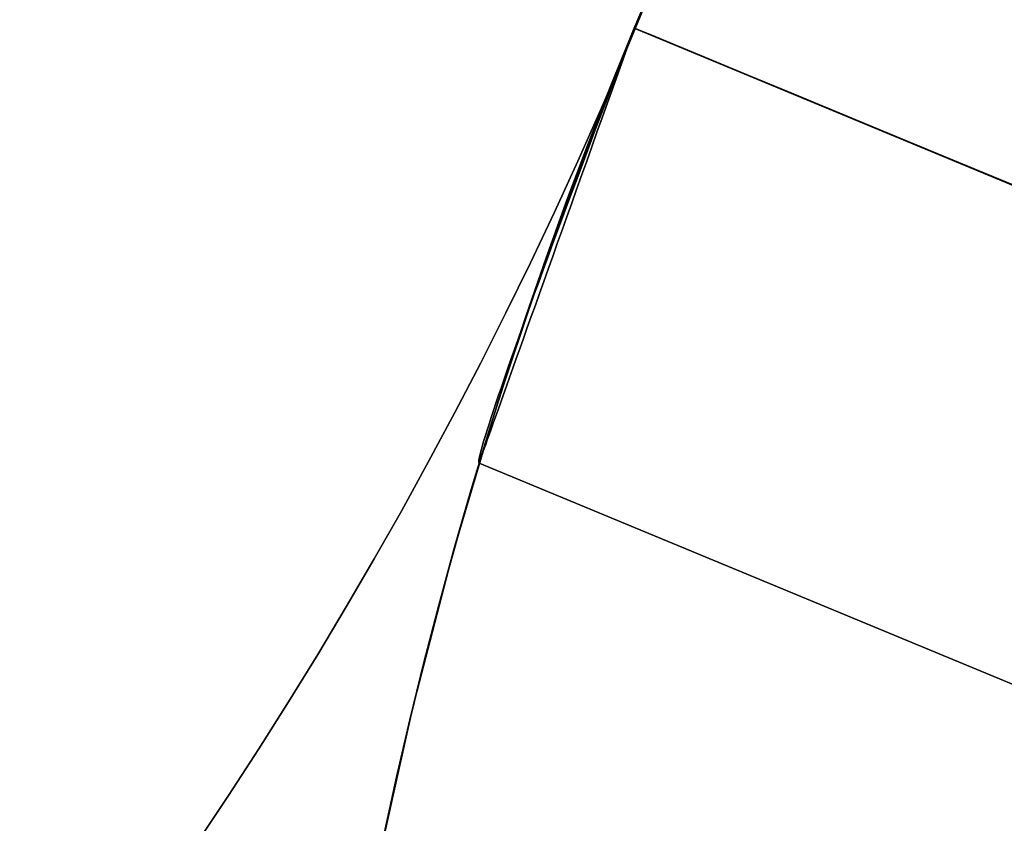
# Model space of a CAD drawing. Extents: x -3378 to 3007, y -425 to 173.
# Tile 349 of 396: x 2264.41 to 2267.62, y 18.75 to 21.36. Entities that reach past the tile are written whole.
import ezdxf

# ---------------------------------------------------------------- set-up
doc = ezdxf.new("R2010")
doc.units = 0
doc.layers.add('PREDEFINITO', color=7, linetype='CONTINUOUS')

msp = doc.modelspace()

# ---------------------------------------------------------------- linework, layer by layer
at = {"layer": 'PREDEFINITO'}
for p, q in [((2266.5114, 21.5724, 2295), (2266.3132, 21.094, 2295)), ((2266.5114, 21.5724, 1820.0006), (2266.3132, 21.094, 1820.0006)), ((2266.5114, 21.5724, 2057.5021), (2266.3132, 21.094, 2057.5021)), ((2266.5051, 21.558, 1345.0019), (2266.4102, 21.334, 1345)), ((2266.4882, 21.5188, 1845.9148), (2266.4102, 21.334, 1845.9173)), ((2266.4102, 21.334, 1829.9173), (2266.4882, 21.5188, 1829.9198)), ((2266.4882, 21.5188, 2269.9978), (2266.4102, 21.334, 2270.0004)), ((2266.4102, 21.334, 2254.0004), (2266.4882, 21.5188, 2254.0029)), ((2266.4882, 21.5188, 1421.8317), (2266.4102, 21.334, 1421.8342)), ((2266.4102, 21.334, 1405.8342), (2266.4882, 21.5188, 1405.8367)), ((2266.4315, 21.3819, 2283.5009), (2266.4102, 21.334, 2283.5)), ((2266.4102, 21.334, 2286.5), (2266.4315, 21.3819, 2286.4991)), ((2266.4102, 21.334, 2062.9585), (2266.4324, 21.3808, 2062.9576)), ((2266.4324, 21.3808, 2059.9593), (2266.4102, 21.334, 2059.9585)), ((2266.4102, 21.334, 1612.8754), (2266.4324, 21.3808, 1612.8762)), ((2266.4324, 21.3808, 1615.8746), (2266.4102, 21.334, 1615.8754)), ((2266.4102, 21.334, 1345), (2266.3189, 21.1085, 1345.0019)), ((2266.4102, 21.334, 1845.9173), (2266.3347, 21.1482, 1845.9148)), ((2266.3347, 21.1482, 1829.9198), (2266.4102, 21.334, 1829.9173)), ((2266.4102, 21.334, 2270.0004), (2266.3347, 21.1482, 2269.9978)), ((2266.3347, 21.1482, 2254.0029), (2266.4102, 21.334, 2254.0004)), ((2266.4102, 21.334, 1421.8342), (2266.3347, 21.1482, 1421.8317)), ((2266.3347, 21.1482, 1405.8367), (2266.4102, 21.334, 1405.8342)), ((2266.3914, 21.2851, 2062.9575), (2266.4102, 21.334, 2062.9585)), ((2266.4102, 21.334, 2059.9585), (2266.3914, 21.2851, 2059.9594)), ((2266.3914, 21.2851, 1612.8763), (2266.4102, 21.334, 1612.8754)), ((2266.4102, 21.334, 1615.8754), (2266.3914, 21.2851, 1615.8745)), ((2266.4102, 21.334, 2283.5), (2266.3928, 21.2852, 2283.5008)), ((2266.3928, 21.2852, 2286.4992), (2266.4102, 21.334, 2286.5)), ((2266.4102, 21.334, 2283.5), (2266.4102, 21.334, 2283.5)), ((2266.4102, 21.334, 2286.5), (2266.4102, 21.334, 2286.5)), ((2266.4102, 21.334, 2062.9585), (2266.4102, 21.334, 2062.9585)), ((2266.4102, 21.334, 2059.9585), (2266.4102, 21.334, 2059.9585)), ((2266.4102, 21.334, 1612.8754), (2266.4102, 21.334, 1612.8754)), ((2266.4102, 21.334, 1615.8754), (2266.4102, 21.334, 1615.8754)), ((2266.4102, 21.334, 2295), (2266.4102, 21.334, 2286.5)), ((2266.4102, 21.334, 2283.5), (2266.4102, 21.334, 2270.0004)), ((2266.4102, 21.334, 2254.0004), (2266.4102, 21.334, 2062.9585)), ((2266.4102, 21.334, 2059.9585), (2266.4102, 21.334, 1845.9173)), ((2266.4102, 21.334, 1829.9173), (2266.4102, 21.334, 1820.0006)), ((2266.4102, 21.334, 1820.0006), (2266.4102, 21.334, 1615.8754)), ((2266.4102, 21.334, 1612.8754), (2266.4102, 21.334, 1421.8342)), ((2266.4102, 21.334, 1405.8342), (2266.4102, 21.334, 1345)), ((2298.746, 7.9401, 2286.5), (2266.4102, 21.334, 2286.5)), ((2298.746, 7.9401, 2283.5), (2266.4102, 21.334, 2283.5)), ((2266.4102, 21.334, 2062.9585), (2298.746, 7.9401, 2062.9585)), ((2266.4102, 21.334, 2059.9585), (2298.746, 7.9401, 2059.9585)), ((2266.4102, 21.334, 1612.8754), (2298.746, 7.9401, 1612.8754)), ((2266.4102, 21.334, 1615.8754), (2298.746, 7.9401, 1615.8754)), ((2266.4102, 21.334, 1829.9173), (2281.6542, 15.0197, 1829.9173)), ((2266.4102, 21.334, 1845.9173), (2281.6542, 15.0197, 1845.9173)), ((2266.4102, 21.334, 2254.0004), (2281.6542, 15.0197, 2254.0004)), ((2266.4102, 21.334, 2270.0004), (2281.6542, 15.0197, 2270.0004)), ((2266.4102, 21.334, 1405.8342), (2281.6542, 15.0197, 1405.8342)), ((2266.4102, 21.334, 1421.8342), (2281.6542, 15.0197, 1421.8342)), ((2266.3727, 21.2363, 2062.9548), (2266.3914, 21.2851, 2062.9575)), ((2266.3914, 21.2851, 2059.9594), (2266.3727, 21.2363, 2059.9621)), ((2266.3727, 21.2363, 1612.8791), (2266.3914, 21.2851, 1612.8763)), ((2266.3914, 21.2851, 1615.8745), (2266.3727, 21.2363, 1615.8717)), ((2266.3928, 21.2852, 2283.5008), (2266.3754, 21.2365, 2283.5035)), ((2266.3754, 21.2365, 2286.4966), (2266.3928, 21.2852, 2286.4992)), ((2266.354, 21.1875, 2062.9502), (2266.3727, 21.2363, 2062.9548)), ((2266.3727, 21.2363, 2059.9621), (2266.354, 21.1875, 2059.9667)), ((2266.354, 21.1875, 1612.8836), (2266.3727, 21.2363, 1612.8791)), ((2266.3727, 21.2363, 1615.8717), (2266.354, 21.1875, 1615.8672)), ((2266.3754, 21.2365, 2283.5035), (2266.3581, 21.1878, 2283.5079)), ((2266.3581, 21.1878, 2286.4921), (2266.3754, 21.2365, 2286.4966)), ((2266.3581, 21.1878, 2283.5079), (2266.3408, 21.1394, 2283.514)), ((2266.3408, 21.1394, 2286.486), (2266.3581, 21.1878, 2286.4921)), ((2266.3355, 21.139, 2062.9438), (2266.354, 21.1875, 2062.9502)), ((2266.354, 21.1875, 2059.9667), (2266.3355, 21.139, 2059.9731)), ((2266.3355, 21.139, 1612.89), (2266.354, 21.1875, 1612.8836)), ((2266.354, 21.1875, 1615.8672), (2266.3355, 21.139, 1615.8608)), ((2266.3347, 21.1482, 1845.9148), (2266.2618, 20.9617, 1845.9073)), ((2266.2618, 20.9617, 1829.9273), (2266.3347, 21.1482, 1829.9198)), ((2266.3347, 21.1482, 2269.9978), (2266.2618, 20.9617, 2269.9903)), ((2266.2618, 20.9617, 2254.0104), (2266.3347, 21.1482, 2254.0029)), ((2266.3347, 21.1482, 1421.8317), (2266.2618, 20.9617, 1421.8242)), ((2266.2618, 20.9617, 1405.8442), (2266.3347, 21.1482, 1405.8367)), ((2266.3171, 21.0906, 2062.9357), (2266.3355, 21.139, 2062.9438)), ((2266.3355, 21.139, 2059.9731), (2266.3171, 21.0906, 2059.9813)), ((2266.3171, 21.0906, 1612.8982), (2266.3355, 21.139, 1612.89)), ((2266.3355, 21.139, 1615.8608), (2266.3171, 21.0906, 1615.8526)), ((2266.3408, 21.1394, 2283.514), (2266.3236, 21.0911, 2283.522)), ((2266.3236, 21.0911, 2286.478), (2266.3408, 21.1394, 2286.486)), ((2266.3132, 21.094, 2295), (2266.1317, 20.609, 2295)), ((2266.3132, 21.094, 1820.0006), (2266.1317, 20.609, 1820.0006)), ((2266.3132, 21.094, 2057.5021), (2266.1317, 20.609, 2057.5021)), ((2266.3189, 21.1085, 1345.0019), (2266.2313, 20.8816, 1345.0079)), ((2266.2988, 21.0425, 2062.9257), (2266.3171, 21.0906, 2062.9357)), ((2266.3171, 21.0906, 2059.9813), (2266.2988, 21.0425, 2059.9913)), ((2266.2988, 21.0425, 1612.9082), (2266.3171, 21.0906, 1612.8982)), ((2266.3171, 21.0906, 1615.8526), (2266.2988, 21.0425, 1615.8426)), ((2266.3236, 21.0911, 2283.522), (2266.3065, 21.0432, 2283.5317)), ((2266.3065, 21.0432, 2286.4683), (2266.3236, 21.0911, 2286.478)), ((2266.2807, 20.9948, 2062.9139), (2266.2988, 21.0425, 2062.9257)), ((2266.2988, 21.0425, 2059.9913), (2266.2807, 20.9948, 2060.0031)), ((2266.2807, 20.9948, 1612.92), (2266.2988, 21.0425, 1612.9082)), ((2266.2988, 21.0425, 1615.8426), (2266.2807, 20.9948, 1615.8308)), ((2266.3065, 21.0432, 2283.5317), (2266.2895, 20.9956, 2283.5432)), ((2266.2895, 20.9956, 2286.4568), (2266.3065, 21.0432, 2286.4683)), ((2266.2895, 20.9956, 2283.5432), (2266.2727, 20.9484, 2283.5564)), ((2266.2727, 20.9484, 2286.4436), (2266.2895, 20.9956, 2286.4568)), ((2266.2629, 20.9475, 2062.9003), (2266.2807, 20.9948, 2062.9139)), ((2266.2807, 20.9948, 2060.0031), (2266.2629, 20.9475, 2060.0166)), ((2266.2629, 20.9475, 1612.9335), (2266.2807, 20.9948, 1612.92)), ((2266.2807, 20.9948, 1615.8308), (2266.2629, 20.9475, 1615.8173)), ((2266.2618, 20.9617, 1845.9073), (2266.1916, 20.7747, 1845.8947)), ((2266.1916, 20.7747, 1829.9398), (2266.2618, 20.9617, 1829.9273)), ((2266.2618, 20.9617, 2269.9903), (2266.1916, 20.7747, 2269.9778)), ((2266.1916, 20.7747, 2254.0229), (2266.2618, 20.9617, 2254.0104)), ((2266.2618, 20.9617, 1421.8242), (2266.1916, 20.7747, 1421.8117)), ((2266.1916, 20.7747, 1405.8568), (2266.2618, 20.9617, 1405.8442)), ((2266.2452, 20.9006, 2062.885), (2266.2629, 20.9475, 2062.9003)), ((2266.2629, 20.9475, 2060.0166), (2266.2452, 20.9006, 2060.0319)), ((2266.2452, 20.9006, 1612.9488), (2266.2629, 20.9475, 1612.9335)), ((2266.2629, 20.9475, 1615.8173), (2266.2452, 20.9006, 1615.8019)), ((2266.2727, 20.9484, 2283.5564), (2266.256, 20.9016, 2283.5714)), ((2266.256, 20.9016, 2286.4286), (2266.2727, 20.9484, 2286.4436)), ((2266.2278, 20.8542, 2062.868), (2266.2452, 20.9006, 2062.885)), ((2266.2452, 20.9006, 2060.0319), (2266.2278, 20.8542, 2060.049)), ((2266.2278, 20.8542, 1612.9659), (2266.2452, 20.9006, 1612.9488)), ((2266.2452, 20.9006, 1615.8019), (2266.2278, 20.8542, 1615.7849)), ((2266.256, 20.9016, 2283.5714), (2266.2395, 20.8554, 2283.588)), ((2266.2395, 20.8554, 2286.412), (2266.256, 20.9016, 2286.4286)), ((2266.2313, 20.8816, 1345.0079), (2266.1475, 20.6535, 1345.0177)), ((2266.2107, 20.8084, 2062.8492), (2266.2278, 20.8542, 2062.868)), ((2266.2278, 20.8542, 2060.049), (2266.2107, 20.8084, 2060.0677)), ((2266.2107, 20.8084, 1612.9847), (2266.2278, 20.8542, 1612.9659)), ((2266.2278, 20.8542, 1615.7849), (2266.2107, 20.8084, 1615.7661)), ((2266.2395, 20.8554, 2283.588), (2266.2232, 20.8098, 2283.6063)), ((2266.2232, 20.8098, 2286.3937), (2266.2395, 20.8554, 2286.412)), ((2266.1938, 20.7632, 2062.8287), (2266.2107, 20.8084, 2062.8492)), ((2266.2107, 20.8084, 2060.0677), (2266.1938, 20.7632, 2060.0882)), ((2266.1938, 20.7632, 1613.0051), (2266.2107, 20.8084, 1612.9847)), ((2266.2107, 20.8084, 1615.7661), (2266.1938, 20.7632, 1615.7457)), ((2266.2232, 20.8098, 2283.6063), (2266.2072, 20.7647, 2283.6263)), ((2266.2072, 20.7647, 2286.3737), (2266.2232, 20.8098, 2286.3937)), ((2266.1916, 20.7747, 1845.8947), (2266.124, 20.5872, 1845.8772)), ((2266.124, 20.5872, 1829.9573), (2266.1916, 20.7747, 1829.9398)), ((2266.1916, 20.7747, 2269.9778), (2266.124, 20.5872, 2269.9603)), ((2266.124, 20.5872, 2254.0404), (2266.1916, 20.7747, 2254.0229)), ((2266.1916, 20.7747, 1421.8117), (2266.124, 20.5872, 1421.7942)), ((2266.124, 20.5872, 1405.8743), (2266.1916, 20.7747, 1405.8568)), ((2266.1773, 20.7187, 2062.8066), (2266.1938, 20.7632, 2062.8287)), ((2266.1938, 20.7632, 2060.0882), (2266.1773, 20.7187, 2060.1103)), ((2266.1773, 20.7187, 1613.0272), (2266.1938, 20.7632, 1613.0051)), ((2266.1938, 20.7632, 1615.7457), (2266.1773, 20.7187, 1615.7236)), ((2266.2072, 20.7647, 2283.6263), (2266.1913, 20.7204, 2283.648)), ((2266.1913, 20.7204, 2286.352), (2266.2072, 20.7647, 2286.3737)), ((2266.161, 20.6749, 2062.7829), (2266.1773, 20.7187, 2062.8066)), ((2266.1773, 20.7187, 2060.1103), (2266.161, 20.6749, 2060.1341)), ((2266.1611, 20.6749, 1613.051), (2266.1773, 20.7187, 1613.0272)), ((2266.1773, 20.7187, 1615.7236), (2266.1611, 20.6749, 1615.6998)), ((2266.1913, 20.7204, 2283.648), (2266.1758, 20.6768, 2283.6712)), ((2266.1758, 20.6768, 2286.3288), (2266.1913, 20.7204, 2286.352)), ((2266.1452, 20.632, 2062.7575), (2266.161, 20.6749, 2062.7829)), ((2266.161, 20.6749, 2060.1341), (2266.1452, 20.632, 2060.1595)), ((2266.1452, 20.632, 1613.0764), (2266.1611, 20.6749, 1613.051)), ((2266.1611, 20.6749, 1615.6998), (2266.1452, 20.632, 1615.6744)), ((2266.1758, 20.6768, 2283.6712), (2266.1605, 20.6339, 2283.696)), ((2266.1605, 20.6339, 2286.304), (2266.1758, 20.6768, 2286.3288)), ((2266.1475, 20.6535, 1345.0177), (2266.0675, 20.4242, 1345.0315)), ((2266.1297, 20.5898, 2062.7305), (2266.1452, 20.632, 2062.7575)), ((2266.1452, 20.632, 2060.1595), (2266.1297, 20.5898, 2060.1864)), ((2266.1297, 20.5898, 1613.1033), (2266.1452, 20.632, 1613.0764)), ((2266.1452, 20.632, 1615.6744), (2266.1297, 20.5898, 1615.6474)), ((2266.1605, 20.6339, 2283.696), (2266.1455, 20.5919, 2283.7224)), ((2266.1455, 20.5919, 2286.2776), (2266.1605, 20.6339, 2286.304)), ((2266.1317, 20.609, 2295), (2265.967, 20.1181, 2295)), ((2266.1317, 20.609, 1820.0006), (2265.967, 20.1181, 1820.0006)), ((2266.1317, 20.609, 2057.5021), (2265.967, 20.1181, 2057.5021)), ((2266.124, 20.5872, 1845.8772), (2266.059, 20.3992, 1845.8548)), ((2266.059, 20.3992, 1829.9798), (2266.124, 20.5872, 1829.9573)), ((2266.124, 20.5872, 2269.9603), (2266.059, 20.3992, 2269.9379)), ((2266.059, 20.3992, 2254.0628), (2266.124, 20.5872, 2254.0404)), ((2266.124, 20.5872, 1421.7942), (2266.059, 20.3992, 1421.7717)), ((2266.059, 20.3992, 1405.8967), (2266.124, 20.5872, 1405.8743)), ((2266.1145, 20.5486, 2062.702), (2266.1297, 20.5898, 2062.7305)), ((2266.1297, 20.5898, 2060.1864), (2266.1145, 20.5486, 2060.2149)), ((2266.1145, 20.5486, 1613.1319), (2266.1297, 20.5898, 1613.1033)), ((2266.1297, 20.5898, 1615.6474), (2266.1145, 20.5486, 1615.6189)), ((2266.1455, 20.5919, 2283.7224), (2266.1309, 20.5508, 2283.7503)), ((2266.1309, 20.5508, 2286.2497), (2266.1455, 20.5919, 2286.2776)), ((2266.0998, 20.5082, 2062.672), (2266.1145, 20.5486, 2062.702)), ((2266.1145, 20.5486, 2060.2149), (2266.0998, 20.5082, 2060.245)), ((2266.0998, 20.5082, 1613.1619), (2266.1145, 20.5486, 1613.1319)), ((2266.1145, 20.5486, 1615.6189), (2266.0998, 20.5082, 1615.5889)), ((2266.1309, 20.5508, 2283.7503), (2266.1165, 20.5106, 2283.7798)), ((2266.1165, 20.5106, 2286.2202), (2266.1309, 20.5508, 2286.2497)), ((2266.0855, 20.4689, 2062.6405), (2266.0998, 20.5082, 2062.672)), ((2266.0998, 20.5082, 2060.245), (2266.0855, 20.4689, 2060.2765)), ((2266.0855, 20.4689, 1613.1934), (2266.0998, 20.5082, 1613.1619)), ((2266.0998, 20.5082, 1615.5889), (2266.0855, 20.4689, 1615.5574)), ((2266.1165, 20.5106, 2283.7798), (2266.1025, 20.4714, 2283.8106)), ((2266.1025, 20.4714, 2286.1894), (2266.1165, 20.5106, 2286.2202)), ((2266.0716, 20.4306, 2062.6075), (2266.0855, 20.4689, 2062.6405)), ((2266.0855, 20.4689, 2060.2765), (2266.0716, 20.4306, 2060.3094)), ((2266.0716, 20.4306, 1613.2263), (2266.0855, 20.4689, 1613.1934)), ((2266.0855, 20.4689, 1615.5574), (2266.0716, 20.4306, 1615.5244)), ((2266.1025, 20.4714, 2283.8106), (2266.0889, 20.4332, 2283.8429)), ((2266.0889, 20.4332, 2286.1571), (2266.1025, 20.4714, 2286.1894)), ((2266.0675, 20.4242, 1345.0315), (2265.9912, 20.1939, 1345.0492)), ((2266.0582, 20.3934, 2062.5732), (2266.0716, 20.4306, 2062.6075)), ((2266.0716, 20.4306, 2060.3094), (2266.0582, 20.3934, 2060.3438)), ((2266.0582, 20.3934, 1613.2607), (2266.0716, 20.4306, 1613.2263)), ((2266.0716, 20.4306, 1615.5244), (2266.0582, 20.3934, 1615.4901)), ((2266.0889, 20.4332, 2283.8429), (2266.0757, 20.3961, 2283.8766)), ((2266.0757, 20.3961, 2286.1234), (2266.0889, 20.4332, 2286.1571)), ((2266.059, 20.3992, 1845.8548), (2265.9967, 20.211, 1845.8274)), ((2265.9967, 20.211, 1830.0072), (2266.059, 20.3992, 1829.9798)), ((2266.059, 20.3992, 2269.9379), (2265.9967, 20.211, 2269.9105)), ((2265.9967, 20.211, 2254.0902), (2266.059, 20.3992, 2254.0628)), ((2266.059, 20.3992, 1421.7717), (2265.9967, 20.211, 1421.7443)), ((2265.9967, 20.211, 1405.9241), (2266.059, 20.3992, 1405.8967)), ((2266.0453, 20.3573, 2062.5375), (2266.0582, 20.3934, 2062.5732)), ((2266.0582, 20.3934, 2060.3438), (2266.0453, 20.3573, 2060.3795)), ((2266.0453, 20.3573, 1613.2964), (2266.0582, 20.3934, 1613.2607)), ((2266.0582, 20.3934, 1615.4901), (2266.0453, 20.3573, 1615.4544)), ((2266.0757, 20.3961, 2283.8766), (2266.0628, 20.3601, 2283.9116)), ((2266.0628, 20.3601, 2286.0884), (2266.0757, 20.3961, 2286.1234)), ((2266.0328, 20.3224, 2062.5005), (2266.0453, 20.3573, 2062.5375)), ((2266.0453, 20.3573, 2060.3795), (2266.0328, 20.3224, 2060.4165)), ((2266.0328, 20.3224, 1613.3334), (2266.0453, 20.3573, 1613.2964)), ((2266.0453, 20.3573, 1615.4544), (2266.0328, 20.3224, 1615.4174)), ((2266.0628, 20.3601, 2283.9116), (2266.0504, 20.3252, 2283.9479)), ((2266.0504, 20.3252, 2286.0521), (2266.0628, 20.3601, 2286.0884)), ((2266.0209, 20.2887, 2062.4622), (2266.0328, 20.3224, 2062.5005)), ((2266.0328, 20.3224, 2060.4165), (2266.0209, 20.2887, 2060.4548)), ((2266.0209, 20.2887, 1613.3717), (2266.0328, 20.3224, 1613.3334)), ((2266.0328, 20.3224, 1615.4174), (2266.0209, 20.2887, 1615.3791)), ((2266.0504, 20.3252, 2283.9479), (2266.0384, 20.2916, 2283.9854)), ((2266.0384, 20.2916, 2286.0146), (2266.0504, 20.3252, 2286.0521)), ((2266.0384, 20.2916, 2283.9854), (2266.0269, 20.2592, 2284.0242)), ((2266.0269, 20.2592, 2285.9758), (2266.0384, 20.2916, 2286.0146)), ((2266.0095, 20.2563, 2062.4227), (2266.0209, 20.2887, 2062.4622)), ((2266.0209, 20.2887, 2060.4548), (2266.0095, 20.2563, 2060.4943)), ((2266.0095, 20.2563, 1613.4112), (2266.0209, 20.2887, 1613.3717)), ((2266.0209, 20.2887, 1615.3791), (2266.0095, 20.2563, 1615.3396)), ((2266.0269, 20.2592, 2284.0242), (2266.0158, 20.2281, 2284.0641)), ((2266.0158, 20.2281, 2285.9359), (2266.0269, 20.2592, 2285.9758)), ((2265.9986, 20.2251, 2062.382), (2266.0095, 20.2563, 2062.4227)), ((2266.0095, 20.2563, 2060.4943), (2265.9986, 20.2251, 2060.535)), ((2265.9986, 20.2251, 1613.4519), (2266.0095, 20.2563, 1613.4112)), ((2266.0095, 20.2563, 1615.3396), (2265.9986, 20.2251, 1615.2989)), ((2266.0158, 20.2281, 2284.0641), (2266.0051, 20.1983, 2284.1052)), ((2266.0051, 20.1983, 2285.8948), (2266.0158, 20.2281, 2285.9359)), ((2265.9967, 20.211, 1845.8274), (2265.9371, 20.0224, 1845.7951)), ((2265.9371, 20.0224, 1830.0395), (2265.9967, 20.211, 1830.0072)), ((2265.9967, 20.211, 2269.9105), (2265.9371, 20.0224, 2269.8782)), ((2265.9371, 20.0224, 2254.1225), (2265.9967, 20.211, 2254.0902)), ((2265.9967, 20.211, 1421.7443), (2265.9371, 20.0224, 1421.712)), ((2265.9371, 20.0224, 1405.9564), (2265.9967, 20.211, 1405.9241)), ((2265.9784, 20.1669, 2062.2973), (2265.9882, 20.1953, 2062.3402)), ((2265.9882, 20.1953, 2060.5768), (2265.9784, 20.1669, 2060.6197)), ((2265.9784, 20.1669, 1613.5366), (2265.9882, 20.1953, 1613.4937)), ((2265.9882, 20.1953, 1615.2571), (2265.9784, 20.1669, 1615.2142)), ((2265.9882, 20.1953, 2062.3402), (2265.9986, 20.2251, 2062.382)), ((2265.9986, 20.2251, 2060.535), (2265.9882, 20.1953, 2060.5768)), ((2265.9882, 20.1953, 1613.4937), (2265.9986, 20.2251, 1613.4519)), ((2265.9986, 20.2251, 1615.2989), (2265.9882, 20.1953, 1615.2571)), ((2266.0051, 20.1983, 2284.1052), (2265.995, 20.1699, 2284.1473)), ((2265.995, 20.1699, 2285.8527), (2266.0051, 20.1983, 2285.8948)), ((2265.9912, 20.1939, 1345.0492), (2265.9188, 19.9626, 1345.0708)), ((2265.9692, 20.1398, 2062.2534), (2265.9784, 20.1669, 2062.2973)), ((2265.9784, 20.1669, 2060.6197), (2265.9692, 20.1398, 2060.6636)), ((2265.9692, 20.1398, 1613.5805), (2265.9784, 20.1669, 1613.5366)), ((2265.9784, 20.1669, 1615.2142), (2265.9692, 20.1398, 1615.1703)), ((2265.995, 20.1699, 2284.1473), (2265.9854, 20.1428, 2284.1904)), ((2265.9854, 20.1428, 2285.8096), (2265.995, 20.1699, 2285.8527)), ((2265.9605, 20.1142, 2062.2085), (2265.9692, 20.1398, 2062.2534)), ((2265.9692, 20.1398, 2060.6636), (2265.9605, 20.1142, 2060.7084)), ((2265.9605, 20.1142, 1613.6254), (2265.9692, 20.1398, 1613.5805)), ((2265.9692, 20.1398, 1615.1703), (2265.9605, 20.1142, 1615.1254)), ((2265.9854, 20.1428, 2284.1904), (2265.9762, 20.1172, 2284.2345)), ((2265.9762, 20.1172, 2285.7655), (2265.9854, 20.1428, 2285.8096)), ((2265.967, 20.1181, 2295), (2265.8193, 19.6217, 2295)), ((2265.967, 20.1181, 1820.0006), (2265.8193, 19.6217, 1820.0006)), ((2265.967, 20.1181, 2057.5021), (2265.8193, 19.6217, 2057.5021)), ((2265.9524, 20.0901, 2062.1627), (2265.9605, 20.1142, 2062.2085)), ((2265.9605, 20.1142, 2060.7084), (2265.9524, 20.0901, 2060.7542)), ((2265.9524, 20.0901, 1613.6712), (2265.9605, 20.1142, 1613.6254)), ((2265.9605, 20.1142, 1615.1254), (2265.9524, 20.0901, 1615.0796)), ((2265.9762, 20.1172, 2284.2345), (2265.9676, 20.093, 2284.2796)), ((2265.9676, 20.093, 2285.7204), (2265.9762, 20.1172, 2285.7655)), ((2265.9381, 20.0464, 2062.0686), (2265.945, 20.0675, 2062.1161)), ((2265.945, 20.0675, 2060.8009), (2265.9381, 20.0464, 2060.8483)), ((2265.9381, 20.0464, 1613.7653), (2265.945, 20.0675, 1613.7178)), ((2265.945, 20.0675, 1615.033), (2265.9381, 20.0464, 1614.9855)), ((2265.945, 20.0675, 2062.1161), (2265.9524, 20.0901, 2062.1627)), ((2265.9524, 20.0901, 2060.7542), (2265.945, 20.0675, 2060.8009)), ((2265.945, 20.0675, 1613.7178), (2265.9524, 20.0901, 1613.6712)), ((2265.9524, 20.0901, 1615.0796), (2265.945, 20.0675, 1615.033)), ((2265.9595, 20.0703, 2284.3254), (2265.9519, 20.0491, 2284.3721)), ((2265.9519, 20.0491, 2285.6279), (2265.9595, 20.0703, 2285.6746)), ((2265.9676, 20.093, 2284.2796), (2265.9595, 20.0703, 2284.3254)), ((2265.9595, 20.0703, 2285.6746), (2265.9676, 20.093, 2285.7204)), ((2265.9319, 20.0268, 2062.0204), (2265.9381, 20.0464, 2062.0686)), ((2265.9381, 20.0464, 2060.8483), (2265.9319, 20.0268, 2060.8965)), ((2265.9319, 20.0268, 1613.8134), (2265.9381, 20.0464, 1613.7653)), ((2265.9381, 20.0464, 1614.9855), (2265.9319, 20.0268, 1614.9373)), ((2265.9519, 20.0491, 2284.3721), (2265.9449, 20.0295, 2284.4196)), ((2265.9449, 20.0295, 2285.5804), (2265.9519, 20.0491, 2285.6279)), ((2265.9371, 20.0224, 1845.7951), (2265.8801, 19.8338, 1845.7579)), ((2265.8801, 19.8338, 1830.0767), (2265.9371, 20.0224, 1830.0395)), ((2265.9371, 20.0224, 2269.8782), (2265.8801, 19.8338, 2269.841)), ((2265.8801, 19.8338, 2254.1597), (2265.9371, 20.0224, 2254.1225)), ((2265.9371, 20.0224, 1421.712), (2265.8801, 19.8338, 1421.6748)), ((2265.8801, 19.8338, 1405.9936), (2265.9371, 20.0224, 1405.9564)), ((2265.9213, 19.9924, 2061.922), (2265.9263, 20.0088, 2061.9715)), ((2265.9263, 20.0088, 2060.9454), (2265.9213, 19.9924, 2060.9949)), ((2265.9213, 19.9924, 1613.9118), (2265.9263, 20.0088, 1613.8623)), ((2265.9263, 20.0088, 1614.8885), (2265.9213, 19.9924, 1614.839)), ((2265.9263, 20.0088, 2061.9715), (2265.9319, 20.0268, 2062.0204)), ((2265.9319, 20.0268, 2060.8965), (2265.9263, 20.0088, 2060.9454)), ((2265.9263, 20.0088, 1613.8623), (2265.9319, 20.0268, 1613.8134)), ((2265.9319, 20.0268, 1614.9373), (2265.9263, 20.0088, 1614.8885)), ((2265.9385, 20.0114, 2284.4677), (2265.9326, 19.9948, 2284.5164)), ((2265.9326, 19.9948, 2285.4836), (2265.9385, 20.0114, 2285.5323)), ((2265.9449, 20.0295, 2284.4196), (2265.9385, 20.0114, 2284.4677)), ((2265.9385, 20.0114, 2285.5323), (2265.9449, 20.0295, 2285.5804)), ((2265.9133, 19.9645, 2061.8214), (2265.917, 19.9777, 2061.872)), ((2265.917, 19.9777, 2061.045), (2265.9133, 19.9645, 2061.0955)), ((2265.9133, 19.9645, 1614.0125), (2265.917, 19.9777, 1613.9619)), ((2265.917, 19.9777, 1614.7889), (2265.9133, 19.9645, 1614.7383)), ((2265.917, 19.9777, 2061.872), (2265.9213, 19.9924, 2061.922)), ((2265.9213, 19.9924, 2060.9949), (2265.917, 19.9777, 2061.045)), ((2265.917, 19.9777, 1613.9619), (2265.9213, 19.9924, 1613.9118)), ((2265.9213, 19.9924, 1614.839), (2265.917, 19.9777, 1614.7889)), ((2265.9272, 19.9799, 2284.5658), (2265.9225, 19.9666, 2284.6156)), ((2265.9225, 19.9666, 2285.3844), (2265.9272, 19.9799, 2285.4342)), ((2265.9326, 19.9948, 2284.5164), (2265.9272, 19.9799, 2284.5658)), ((2265.9272, 19.9799, 2285.4342), (2265.9326, 19.9948, 2285.4836)), ((2265.9188, 19.9626, 1345.0708), (2265.8502, 19.7306, 1345.0962)), ((2265.9061, 19.9351, 2061.6673), (2265.9078, 19.9432, 2061.719)), ((2265.9078, 19.9432, 2061.198), (2265.9061, 19.9351, 2061.2497)), ((2265.9061, 19.9351, 1614.1666), (2265.9078, 19.9432, 1614.1149)), ((2265.9078, 19.9432, 1614.6359), (2265.9061, 19.9351, 1614.5842)), ((2265.9078, 19.9432, 2061.719), (2265.9102, 19.953, 2061.7704)), ((2265.9102, 19.953, 2061.1466), (2265.9078, 19.9432, 2061.198)), ((2265.9078, 19.9432, 1614.1149), (2265.9102, 19.953, 1614.0635)), ((2265.9102, 19.953, 1614.6873), (2265.9078, 19.9432, 1614.6359)), ((2265.9102, 19.953, 2061.7704), (2265.9133, 19.9645, 2061.8214)), ((2265.9133, 19.9645, 2061.0955), (2265.9102, 19.953, 2061.1466)), ((2265.9102, 19.953, 1614.0635), (2265.9133, 19.9645, 1614.0125)), ((2265.9133, 19.9645, 1614.7383), (2265.9102, 19.953, 1614.6873)), ((2265.9147, 19.9448, 2284.7167), (2265.9117, 19.9365, 2284.7677)), ((2265.9117, 19.9365, 2285.2323), (2265.9147, 19.9448, 2285.2833)), ((2265.9183, 19.9549, 2284.666), (2265.9147, 19.9448, 2284.7167)), ((2265.9147, 19.9448, 2285.2833), (2265.9183, 19.9549, 2285.334)), ((2265.9225, 19.9666, 2284.6156), (2265.9183, 19.9549, 2284.666)), ((2265.9183, 19.9549, 2285.334), (2265.9225, 19.9666, 2285.3844)), ((2265.9045, 19.9238, 2061.5631), (2265.905, 19.9286, 2061.6153)), ((2265.905, 19.9286, 2061.3016), (2265.9045, 19.9238, 2061.3538)), ((2265.9045, 19.9238, 1614.2707), (2265.905, 19.9286, 1614.2186)), ((2265.905, 19.9286, 1614.5322), (2265.9045, 19.9238, 1614.48)), ((2265.9048, 19.9208, 2061.5108), (2265.9045, 19.9238, 2061.5631)), ((2265.9045, 19.9238, 2061.3538), (2265.9048, 19.9208, 2061.4061)), ((2265.9048, 19.9208, 1614.323), (2265.9045, 19.9238, 1614.2707)), ((2265.9045, 19.9238, 1614.48), (2265.9048, 19.9208, 1614.4278)), ((2265.9057, 19.9194, 2061.4585), (2265.9048, 19.9208, 2061.5108)), ((2265.9048, 19.9208, 2061.4061), (2265.9057, 19.9194, 2061.4585)), ((2265.9057, 19.9194, 1614.3754), (2265.9048, 19.9208, 1614.323)), ((2265.9048, 19.9208, 1614.4278), (2265.9057, 19.9194, 1614.3754)), ((2265.905, 19.9286, 2061.6153), (2265.9061, 19.9351, 2061.6673)), ((2265.9061, 19.9351, 2061.2497), (2265.905, 19.9286, 2061.3016)), ((2265.905, 19.9286, 1614.2186), (2265.9061, 19.9351, 1614.1666)), ((2265.9061, 19.9351, 1614.5842), (2265.905, 19.9286, 1614.5322)), ((2265.9063, 19.9213, 2284.9223), (2265.9057, 19.9196, 2284.9741)), ((2265.9057, 19.9196, 2285.0259), (2265.9063, 19.9213, 2285.0777)), ((2265.9057, 19.9196, 2284.9741), (2265.9057, 19.9196, 2285.0259)), ((2265.9057, 19.9194, 2061.4585), (2298.172, 6.5543, 2061.4585)), ((2265.9057, 19.9194, 1614.3754), (2298.172, 6.5543, 1614.3754)), ((2298.172, 6.5543, 2285), (2265.9057, 19.9194, 2285)), ((2265.9075, 19.9247, 2284.8706), (2265.9063, 19.9213, 2284.9223)), ((2265.9063, 19.9213, 2285.0777), (2265.9075, 19.9247, 2285.1294)), ((2265.9093, 19.9297, 2284.8191), (2265.9075, 19.9247, 2284.8706)), ((2265.9075, 19.9247, 2285.1294), (2265.9093, 19.9297, 2285.1809)), ((2265.9117, 19.9365, 2284.7677), (2265.9093, 19.9297, 2284.8191)), ((2265.9093, 19.9297, 2285.1809), (2265.9117, 19.9365, 2285.2323)), ((2265.8801, 19.8338, 1845.7579), (2265.826, 19.6454, 1845.7159)), ((2265.826, 19.6454, 1830.1187), (2265.8801, 19.8338, 1830.0767)), ((2265.8801, 19.8338, 2269.841), (2265.826, 19.6454, 2269.799)), ((2265.826, 19.6454, 2254.2017), (2265.8801, 19.8338, 2254.1597)), ((2265.8801, 19.8338, 1421.6748), (2265.826, 19.6454, 1421.6328)), ((2265.826, 19.6454, 1406.0356), (2265.8801, 19.8338, 1405.9936)), ((2265.8502, 19.7306, 1345.0962), (2265.7854, 19.498, 1345.1254)), ((2265.8193, 19.6217, 2295), (2265.6889, 19.1206, 2295)), ((2265.8193, 19.6217, 1820.0006), (2265.6889, 19.1206, 1820.0006)), ((2265.8193, 19.6217, 2057.5021), (2265.6889, 19.1206, 2057.5021)), ((2265.826, 19.6454, 1845.7159), (2265.7746, 19.4575, 1845.6692)), ((2265.7746, 19.4575, 1830.1654), (2265.826, 19.6454, 1830.1187)), ((2265.826, 19.6454, 2269.799), (2265.7746, 19.4575, 2269.7523)), ((2265.7746, 19.4575, 2254.2485), (2265.826, 19.6454, 2254.2017)), ((2265.826, 19.6454, 1421.6328), (2265.7746, 19.4575, 1421.5861)), ((2265.7746, 19.4575, 1406.0823), (2265.826, 19.6454, 1406.0356)), ((2265.7854, 19.498, 1345.1254), (2265.7232, 19.2596, 1345.1592)), ((2265.7746, 19.4575, 1845.6692), (2265.726, 19.2702, 1845.6178)), ((2265.726, 19.2702, 1830.2168), (2265.7746, 19.4575, 1830.1654)), ((2265.7746, 19.4575, 2269.7523), (2265.726, 19.2702, 2269.7009)), ((2265.726, 19.2702, 2254.2999), (2265.7746, 19.4575, 2254.2485)), ((2265.7746, 19.4575, 1421.5861), (2265.726, 19.2702, 1421.5347)), ((2265.726, 19.2702, 1406.1337), (2265.7746, 19.4575, 1406.0823)), ((2265.726, 19.2702, 1845.6178), (2265.6801, 19.0837, 1845.5618)), ((2265.6801, 19.0837, 1830.2728), (2265.726, 19.2702, 1830.2168)), ((2265.726, 19.2702, 2269.7009), (2265.6801, 19.0837, 2269.6448)), ((2265.6801, 19.0837, 2254.3559), (2265.726, 19.2702, 2254.2999)), ((2265.726, 19.2702, 1421.5347), (2265.6801, 19.0837, 1421.4787)), ((2265.6801, 19.0837, 1406.1897), (2265.726, 19.2702, 1406.1337)), ((2265.7232, 19.2596, 1345.1592), (2265.6651, 19.0207, 1345.1969)), ((2265.6889, 19.1206, 2295), (2265.5759, 18.6153, 2295)), ((2265.6889, 19.1206, 1820.0006), (2265.5759, 18.6153, 1820.0006)), ((2265.6889, 19.1206, 2057.5021), (2265.5759, 18.6153, 2057.5021)), ((2265.6801, 19.0837, 1845.5618), (2265.6369, 18.8979, 1845.5011)), ((2265.6369, 18.8979, 1830.3334), (2265.6801, 19.0837, 1830.2728)), ((2265.6801, 19.0837, 2269.6448), (2265.6369, 18.8979, 2269.5842)), ((2265.6369, 18.8979, 2254.4165), (2265.6801, 19.0837, 2254.3559)), ((2265.6801, 19.0837, 1421.4787), (2265.6369, 18.8979, 1421.4181)), ((2265.6369, 18.8979, 1406.2504), (2265.6801, 19.0837, 1406.1897)), ((2265.6651, 19.0207, 1345.1969), (2265.6111, 18.7816, 1345.2385)), ((2265.6369, 18.8979, 1845.5011), (2265.5963, 18.713, 1845.436)), ((2265.5963, 18.713, 1830.3986), (2265.6369, 18.8979, 1830.3334)), ((2265.6369, 18.8979, 2269.5842), (2265.5963, 18.713, 2269.5191)), ((2265.5963, 18.713, 2254.4816), (2265.6369, 18.8979, 2254.4165)), ((2265.6369, 18.8979, 1421.4181), (2265.5963, 18.713, 1421.3529)), ((2265.5963, 18.713, 1406.3155), (2265.6369, 18.8979, 1406.2504)), ((2265.6111, 18.7816, 1345.2385), (2265.5611, 18.5423, 1345.2839))]:
    msp.add_line(p, q, dxfattribs=at)
for centre in [(2252.552, 27.0743, 1255), (2252.552, 27.0743, 1235), (2252.552, 27.0743, 1245), (2252.552, 27.0743, 3155), (2252.552, 27.0743, 3175), (2252.552, 27.0743, 3165)]:
    msp.add_circle(centre, 15, dxfattribs=at)
at = {"layer": 'PREDEFINITO', "extrusion": (0, 0, -1)}
for centre in [(-2252.552, 27.0743, -3155), (-2252.552, 27.0743, -1255), (-2252.552, 27.0743, -2205)]:
    msp.add_circle(centre, 15, dxfattribs=at)
at = {"layer": 'PREDEFINITO', "extrusion": (6.39787e-08, -2.65256e-08, 1)}
msp.add_arc((2280.2683, 15.5938, 1345.0001), 15, 157.4621, 157.53791, dxfattribs=at)
at = {"layer": 'PREDEFINITO', "extrusion": (-0.92388, 0.382683, -6.57122e-08)}
msp.add_arc((-887.0277, 1359.9999, -2085.7259), 15, 269.9624, 270.03761, dxfattribs=at)
at = {"layer": 'PREDEFINITO', "extrusion": (-0.382683, -0.92388, 6.22162e-16)}
msp.add_arc((2855.7258, 2295, -887.0277), 770, 90, 180, dxfattribs=at)
at = {"layer": 'PREDEFINITO', "extrusion": (-0.382683, -0.92388, -1.68873e-15)}
msp.add_arc((2085.7258, 2115, -887.0277), 770, 270, 0, dxfattribs=at)

doc.saveas('drawing.dxf')
